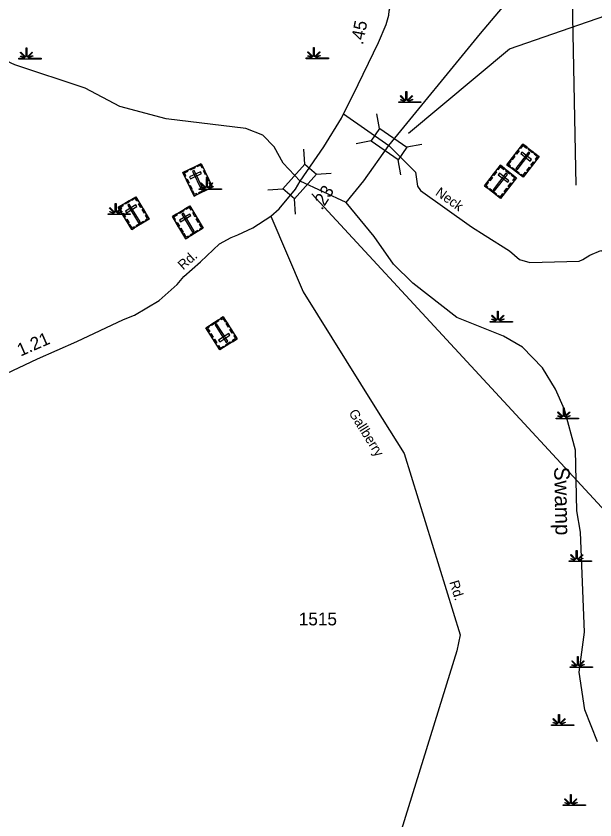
# Model space of a CAD drawing. Extents: x 2532689 to 2764727, y 536648 to 732970.
# Drawn here: x 2588671 to 2594321, y 690628 to 698470 of the extents above; entities that cross this region are included whole.
import ezdxf

# ---------------------------------------------------------------- set-up
doc = ezdxf.new("R2010")
doc.units = 0
for name, color, linetype in [('Exist Cultural Cemetery CELL', 7, 'Continuous'), ('Exist Hydrographic Creek Single Shore', 7, 'Continuous'), ('Exist Hydrographic Swamp CELL', 7, 'Continuous'), ('Exist Hydrographic Swamp Label', 7, 'Continuous'), ('Exist Road Secondary Mileage Hundredths English Label', 7, 'Continuous'), ('Exist Road Secondary Structure Standard Bridge CELL', 7, 'Continuous'), ('Exist Road Secondary Structure Standard Bridge Number Label', 7, 'Continuous'), ('Exist Road Secondary Type 51 Attributed', 7, 'Continuous'), ('Exist Road Secondary Type 51 Label', 7, 'Continuous'), ('Exist Road Secondary Type 51 Number Label', 7, 'Continuous'), ('Map Preparation Longitude Latitude Lines', 7, 'Continuous')]:
    doc.layers.add(name, color=color, linetype=linetype)

msp = doc.modelspace()

# ---------------------------------------------------------------- linework, layer by layer
at = {"layer": 'Exist Cultural Cemetery CELL'}
for points in [[(2593618.1, 697221.8), (2593775.6, 697100.1), (2593619.8, 696898.6), (2593462.3, 697020.4)], [(2593591.6, 697187.6), (2593600.5, 697180.6), (2593620.2, 697206.1), (2593652.3, 697181.3), (2593659.1, 697190.1), (2593618.1, 697221.8)], [(2593546.2, 697128.9), (2593572.7, 697163.2), (2593581.7, 697156.2), (2593555.2, 697121.9)], [(2593686.4, 697132), (2593671.6, 697143.4), (2593547.6, 696983), (2593562.4, 696971.5)], [(2593608.7, 697143), (2593597.3, 697128.3), (2593690.5, 697056.3), (2593701.9, 697071)], [(2593676.6, 697176.5), (2593717.6, 697144.8), (2593710.7, 697135.8), (2593669.7, 697167.5)], [(2593488.5, 697000.2), (2593495.6, 697009.3), (2593478.1, 697022.7), (2593502.9, 697054.7), (2593494.1, 697061.5), (2593462.3, 697020.5)], [(2593505.1, 697075.7), (2593531.6, 697110), (2593540.6, 697103), (2593514.1, 697068.8)], [(2593749.1, 697065.7), (2593740.1, 697072.7), (2593759.8, 697098.1), (2593727.7, 697122.9), (2593734.5, 697131.7), (2593775.6, 697100)], [(2590299.4, 696944.7), (2590479.1, 697030.4), (2590588.6, 696800.5), (2590408.9, 696714.9)], [(2590366.2, 696976.6), (2590413, 696998.9), (2590417.9, 696988.6), (2590371.1, 696966.3)], [(2590497.8, 696991.3), (2590487.6, 696986.4), (2590473.7, 697015.4), (2590437.1, 696998), (2590432.3, 697008), (2590479.2, 697030.4)], [(2593397.8, 697015.1), (2593555.3, 696893.4), (2593399.6, 696691.9), (2593242.1, 696813.6)], [(2593371.3, 696980.8), (2593380.3, 696973.9), (2593400, 696999.4), (2593432.1, 696974.6), (2593438.9, 696983.4), (2593397.8, 697015.1)], [(2593514.8, 696994.3), (2593581.9, 696942.4), (2593575, 696933.4), (2593507.8, 696985.3)], [(2593655, 696962.8), (2593681.5, 696997), (2593690.5, 696990.1), (2593664.1, 696955.8)], [(2593695.4, 697014.9), (2593721.9, 697049.2), (2593730.9, 697042.2), (2593704.4, 697007.9)], [(2590318, 696905.6), (2590328.2, 696910.5), (2590314.4, 696939.6), (2590351, 696957), (2590346.2, 696967.1), (2590299.4, 696944.7)], [(2590365.5, 696900.8), (2590373.5, 696884), (2590479.8, 696934.6), (2590471.8, 696951.5)], [(2590410.4, 696965.2), (2590393.5, 696957.1), (2590480.8, 696774.1), (2590497.6, 696782.1)], [(2590518.9, 696920.4), (2590500.3, 696959.5), (2590510.6, 696964.4), (2590529.2, 696925.3)], [(2590547.3, 696860.9), (2590528.6, 696900), (2590538.9, 696904.9), (2590557.5, 696865.8)], [(2593326, 696922.2), (2593352.5, 696956.4), (2593361.5, 696949.5), (2593335, 696915.2)], [(2593466.2, 696925.3), (2593451.4, 696936.7), (2593327.4, 696776.2), (2593342.1, 696764.8)], [(2593388.5, 696936.3), (2593377.1, 696921.5), (2593470.2, 696849.5), (2593481.6, 696864.3)], [(2593456.4, 696969.8), (2593497.4, 696938.1), (2593490.4, 696929.1), (2593449.4, 696960.8)], [(2593528.9, 696859), (2593519.9, 696865.9), (2593539.6, 696891.4), (2593507.5, 696916.2), (2593514.3, 696925), (2593555.4, 696893.3)], [(2593593.6, 696918.9), (2593600.7, 696928), (2593618.1, 696914.5), (2593642.8, 696946.5), (2593651.6, 696939.7), (2593619.8, 696898.6)], [(2590349.9, 696838.7), (2590331.2, 696877.8), (2590341.5, 696882.7), (2590360.2, 696843.6)], [(2590558.7, 696786.3), (2590553.8, 696796.6), (2590573.6, 696806.1), (2590556.2, 696842.6), (2590566.3, 696847.4), (2590588.6, 696800.5)], [(2593268.3, 696793.5), (2593275.3, 696802.5), (2593257.9, 696816), (2593282.6, 696848), (2593273.8, 696854.8), (2593242.1, 696813.7)], [(2593284.8, 696869), (2593311.3, 696903.3), (2593320.3, 696896.3), (2593293.9, 696862)], [(2593475.2, 696808.2), (2593501.6, 696842.4), (2593510.7, 696835.5), (2593484.2, 696801.2)], [(2590378.8, 696778), (2590360.1, 696817.1), (2590370.4, 696822), (2590389.1, 696782.9)], [(2590438.7, 696729.1), (2590433.8, 696739.5), (2590413.9, 696730), (2590396.6, 696766.5), (2590386.5, 696761.7), (2590408.8, 696714.9)], [(2590455.8, 696749.9), (2590532.4, 696786.4), (2590537.3, 696776.2), (2590460.7, 696739.6)], [(2593294.6, 696787.6), (2593361.7, 696735.7), (2593354.7, 696726.7), (2593287.6, 696778.6)], [(2593434.8, 696756), (2593461.3, 696790.3), (2593470.3, 696783.3), (2593443.8, 696749.1)], [(2589668.3, 696605.3), (2589838.6, 696708.3), (2589970.4, 696490.4), (2589800, 696387.4)], [(2589731.7, 696643.6), (2589776, 696670.4), (2589781.9, 696660.6), (2589737.6, 696633.8)], [(2589861.1, 696671.2), (2589851.4, 696665.3), (2589834.8, 696692.9), (2589800.1, 696671.9), (2589794.3, 696681.4), (2589838.7, 696708.3)], [(2593373.4, 696712.2), (2593380.4, 696721.2), (2593397.8, 696707.8), (2593422.5, 696739.8), (2593431.4, 696733), (2593399.6, 696691.9)], [(2589690.7, 696568.2), (2589700.4, 696574.1), (2589683.7, 696601.6), (2589718.4, 696622.6), (2589712.7, 696632.1), (2589668.3, 696605.3)], [(2589738.4, 696568.2), (2589748.1, 696552.2), (2589848.8, 696613.1), (2589839.2, 696629.1)], [(2589776.7, 696636.6), (2589760.7, 696626.9), (2589865.6, 696453.4), (2589881.6, 696463.1)], [(2589889.2, 696602.8), (2589866.8, 696639.8), (2589876.5, 696645.7), (2589898.9, 696608.6)], [(2590196.5, 696515.4), (2590366.9, 696618.3), (2590498.6, 696400.4), (2590328.2, 696297.4)], [(2590389.4, 696581.3), (2590379.6, 696575.4), (2590363, 696602.9), (2590328.3, 696582), (2590322.5, 696591.5), (2590366.9, 696618.3)], [(2589729, 696504.7), (2589706.6, 696541.8), (2589716.3, 696547.7), (2589738.8, 696510.6)], [(2589923.2, 696546.3), (2589900.8, 696583.4), (2589910.6, 696589.3), (2589933, 696552.2)], [(2589942, 696473.2), (2589936.1, 696483), (2589954.9, 696494.4), (2589934, 696529), (2589943.5, 696534.8), (2589970.4, 696490.4)], [(2590218.9, 696478.3), (2590228.6, 696484.1), (2590211.9, 696511.7), (2590246.7, 696532.7), (2590240.9, 696542.2), (2590196.5, 696515.4)], [(2590259.9, 696553.6), (2590304.2, 696580.5), (2590310.1, 696570.7), (2590265.8, 696543.9)], [(2590266.6, 696478.2), (2590276.3, 696462.2), (2590377, 696523.1), (2590367.4, 696539.1)], [(2590304.9, 696546.7), (2590289, 696537), (2590393.9, 696363.5), (2590409.8, 696373.1)], [(2590417.4, 696512.8), (2590395, 696549.9), (2590404.7, 696555.8), (2590427.1, 696518.7)], [(2589763.8, 696447.2), (2589741.4, 696484.3), (2589751.1, 696490.2), (2589773.5, 696453.1)], [(2589828.3, 696404.5), (2589822.3, 696414.4), (2589803.5, 696403), (2589782.6, 696437.6), (2589773.1, 696431.8), (2589799.9, 696387.4)], [(2589843.2, 696426.9), (2589915.8, 696470.8), (2589921.7, 696461.1), (2589849.1, 696417.2)], [(2590257.2, 696414.8), (2590234.8, 696451.9), (2590244.6, 696457.8), (2590267, 696420.7)], [(2590451.5, 696456.4), (2590429.1, 696493.5), (2590438.8, 696499.3), (2590461.2, 696462.3)], [(2590470.2, 696383.3), (2590464.3, 696393.1), (2590483.1, 696404.5), (2590462.2, 696439.1), (2590471.7, 696444.8), (2590498.6, 696400.4)], [(2590292, 696357.3), (2590269.6, 696394.3), (2590279.3, 696400.2), (2590301.7, 696363.2)], [(2590371.4, 696337), (2590444.1, 696380.9), (2590450, 696371.1), (2590377.3, 696327.2)], [(2590356.5, 696314.6), (2590350.5, 696324.4), (2590331.7, 696313), (2590310.8, 696347.6), (2590301.3, 696341.9), (2590328.1, 696297.4)], [(2590828.9, 695320.2), (2590660.3, 695214.4), (2590525, 695430.1), (2590693.6, 695535.9)], [(2590651.1, 695495.7), (2590579.2, 695450.6), (2590573.1, 695460.2), (2590645, 695505.3)], [(2590665.7, 695518.3), (2590671.8, 695508.6), (2590690.4, 695520.2), (2590711.9, 695486), (2590721.3, 695491.9), (2590693.7, 695535.9)], [(2590553, 695447.7), (2590559.1, 695438), (2590540.5, 695426.3), (2590562, 695392.1), (2590552.6, 695386.2), (2590525, 695430.1)], [(2590721, 695287.1), (2590736.8, 695297), (2590629.1, 695468.8), (2590613.3, 695458.9)], [(2590730.8, 695476.7), (2590753.8, 695440), (2590744.2, 695433.9), (2590721.2, 695470.6)], [(2590766.5, 695419.7), (2590789.5, 695383), (2590779.9, 695377), (2590756.9, 695413.7)], [(2590573, 695375), (2590596, 695338.3), (2590586.4, 695332.2), (2590563.4, 695368.9)], [(2590758.2, 695356.2), (2590748.3, 695372), (2590648.5, 695309.4), (2590658.4, 695293.6)], [(2590805.9, 695356.9), (2590796.3, 695350.9), (2590813.4, 695323.6), (2590779, 695302), (2590784.9, 695292.6), (2590828.9, 695320.2)], [(2590608, 695319.1), (2590631, 695282.4), (2590621.4, 695276.3), (2590598.4, 695313)], [(2590637.2, 695251.1), (2590646.8, 695257.1), (2590663.9, 695229.9), (2590698.2, 695251.4), (2590704.1, 695242), (2590660.2, 695214.4)], [(2590766.2, 695280.8), (2590722.2, 695253.3), (2590716.2, 695263), (2590760.1, 695290.5)]]:
    msp.add_lwpolyline(points, close=True, dxfattribs=at)
at = {"layer": 'Exist Hydrographic Creek Single Shore'}
for points in [[(2591893.8, 696651.3), (2592064.9, 696863.5), (2592309, 697208.8), (2593203.7, 698300), (2593561.7, 698724.9), (2593758.8, 698877.4), (2593986.8, 699165.7), (2594184.9, 699318.2)], [(2591893.8, 696651.3), (2591443.8, 696860.6), (2591277.8, 697036.8), (2591190.7, 697194.1), (2591080.8, 697307.9), (2590912.8, 697373.3), (2590135.7, 697466.5), (2589683.8, 697589.4), (2589346.7, 697766.1), (2588658.7, 697994.3), (2588179.7, 698211.3)], [(2594344.6, 691389.1), (2594223.8, 691702.7), (2594166.8, 692068.1), (2594217.9, 692460.8), (2594181.8, 693434.6), (2594144.9, 693643.2), (2594132.8, 694233.7), (2594024.9, 694633.1), (2593937.8, 694829.9), (2593808.8, 695038.1), (2593612.8, 695240.3), (2593427.8, 695347.7), (2592973.8, 695529.5), (2592542.8, 695863.3), (2592355.8, 696049.5), (2592166.7, 696320.9), (2591893.8, 696651.3)]]:
    msp.add_lwpolyline(points, dxfattribs=at)
at = {"layer": 'Exist Hydrographic Swamp CELL'}
for points in [[(2588697.8, 698058.6), (2588750.4, 698058.6), (2588752.4, 698062.2), (2588714.2, 698077.1), (2588717.1, 698082.3), (2588754.8, 698066.5), (2588756.4, 698069.4), (2588712, 698113.9), (2588717.1, 698119.1), (2588762.4, 698073.6), (2588768.7, 698076), (2588768.7, 698159.1), (2588776, 698159.1), (2588775.9, 698076), (2588782.3, 698073.6), (2588827.6, 698119.1), (2588832.7, 698113.9), (2588788.3, 698069.4), (2588790.3, 698065.8), (2588831.2, 698084.4), (2588833.6, 698079.4), (2588792.6, 698061.5), (2588794.3, 698058.6), (2588915.3, 698058.6), (2588915.3, 698051.4), (2588697.8, 698051.4)], [(2591503, 698061.8), (2591555.6, 698061.8), (2591557.6, 698065.4), (2591519.3, 698080.3), (2591522.2, 698085.5), (2591560, 698069.7), (2591561.6, 698072.6), (2591517.1, 698117.1), (2591522.3, 698122.3), (2591567.6, 698076.8), (2591573.9, 698079.2), (2591573.9, 698162.3), (2591581.1, 698162.3), (2591581.1, 698079.2), (2591587.4, 698076.8), (2591632.8, 698122.3), (2591637.9, 698117.1), (2591593.5, 698072.6), (2591595.5, 698069), (2591636.3, 698087.6), (2591638.8, 698082.6), (2591597.8, 698064.7), (2591599.4, 698061.8), (2591720.5, 698061.8), (2591720.5, 698054.6), (2591503, 698054.6)], [(2592405.9, 697633.7), (2592458.5, 697633.8), (2592460.5, 697637.4), (2592422.3, 697652.3), (2592425.2, 697657.5), (2592462.9, 697641.7), (2592464.5, 697644.6), (2592420.1, 697689.1), (2592425.2, 697694.3), (2592470.5, 697648.8), (2592476.8, 697651.2), (2592476.8, 697734.2), (2592484.1, 697734.2), (2592484, 697651.2), (2592490.4, 697648.8), (2592535.7, 697694.3), (2592540.8, 697689.1), (2592496.4, 697644.6), (2592498.4, 697641), (2592539.3, 697659.6), (2592541.7, 697654.6), (2592500.7, 697636.7), (2592502.4, 697633.8), (2592623.4, 697633.7), (2592623.4, 697626.6), (2592405.9, 697626.6)], [(2590458.2, 696784.1), (2590510.8, 696784.2), (2590512.8, 696787.8), (2590474.6, 696802.6), (2590477.5, 696807.8), (2590515.2, 696792.1), (2590516.8, 696795), (2590472.4, 696839.5), (2590477.5, 696844.6), (2590522.8, 696799.1), (2590529.1, 696801.5), (2590529.1, 696884.6), (2590536.4, 696884.6), (2590536.3, 696801.5), (2590542.7, 696799.1), (2590588, 696844.6), (2590593.1, 696839.5), (2590548.7, 696795), (2590550.7, 696791.4), (2590591.6, 696810), (2590594, 696804.9), (2590553.1, 696787.1), (2590554.7, 696784.2), (2590675.7, 696784.1), (2590675.7, 696777), (2590458.2, 696777)], [(2589568.6, 696541), (2589621.2, 696541), (2589623.2, 696544.6), (2589585, 696559.5), (2589587.9, 696564.7), (2589625.6, 696548.9), (2589627.2, 696551.8), (2589582.7, 696596.3), (2589587.9, 696601.5), (2589633.2, 696556), (2589639.5, 696558.4), (2589639.5, 696641.5), (2589646.7, 696641.5), (2589646.7, 696558.4), (2589653, 696556), (2589698.4, 696601.5), (2589703.5, 696596.3), (2589659.1, 696551.8), (2589661.1, 696548.2), (2589702, 696566.8), (2589704.4, 696561.8), (2589663.4, 696544), (2589665, 696541), (2589786.1, 696541), (2589786.1, 696533.9), (2589568.6, 696533.9)], [(2593298.2, 695491.5), (2593350.8, 695491.6), (2593352.8, 695495.2), (2593314.6, 695510), (2593317.5, 695515.2), (2593355.2, 695499.4), (2593356.8, 695502.3), (2593312.4, 695546.9), (2593317.5, 695552), (2593362.8, 695506.5), (2593369.1, 695508.9), (2593369.1, 695592), (2593376.4, 695592), (2593376.3, 695508.9), (2593382.7, 695506.5), (2593428, 695552), (2593433.1, 695546.9), (2593388.7, 695502.3), (2593390.7, 695498.7), (2593431.6, 695517.3), (2593434, 695512.3), (2593393, 695494.5), (2593394.7, 695491.6), (2593515.7, 695491.5), (2593515.7, 695484.4), (2593298.2, 695484.4)], [(2593942, 694548.1), (2593994.6, 694548.1), (2593996.6, 694551.7), (2593958.4, 694566.6), (2593961.3, 694571.8), (2593999, 694556), (2594000.6, 694558.9), (2593956.2, 694603.5), (2593961.3, 694608.6), (2594006.6, 694563.1), (2594012.9, 694565.5), (2594012.9, 694648.6), (2594020.2, 694648.6), (2594020.1, 694565.5), (2594026.5, 694563.1), (2594071.8, 694608.6), (2594076.9, 694603.5), (2594032.5, 694558.9), (2594034.5, 694555.3), (2594075.4, 694573.9), (2594077.8, 694568.9), (2594036.8, 694551.1), (2594038.5, 694548.1), (2594159.5, 694548.1), (2594159.5, 694541), (2593942, 694541)], [(2594068.4, 693156), (2594121.1, 693156), (2594123.1, 693159.6), (2594084.8, 693174.5), (2594087.7, 693179.7), (2594125.5, 693163.9), (2594127.1, 693166.8), (2594082.6, 693211.3), (2594087.8, 693216.5), (2594133, 693171), (2594139.4, 693173.4), (2594139.4, 693256.5), (2594146.6, 693256.5), (2594146.6, 693173.4), (2594152.9, 693171), (2594198.2, 693216.5), (2594203.4, 693211.3), (2594158.9, 693166.8), (2594160.9, 693163.2), (2594201.8, 693181.8), (2594204.3, 693176.8), (2594163.3, 693159), (2594164.9, 693156), (2594286, 693156), (2594286, 693148.9), (2594068.4, 693148.9)], [(2594079.9, 692120.5), (2594132.6, 692120.6), (2594134.6, 692124.2), (2594096.3, 692139), (2594099.2, 692144.2), (2594137, 692128.5), (2594138.6, 692131.3), (2594094.1, 692175.9), (2594099.3, 692181), (2594144.5, 692135.5), (2594150.9, 692137.9), (2594150.9, 692221), (2594158.1, 692221), (2594158.1, 692137.9), (2594164.4, 692135.5), (2594209.7, 692181), (2594214.9, 692175.9), (2594170.4, 692131.3), (2594172.4, 692127.7), (2594213.3, 692146.3), (2594215.8, 692141.3), (2594174.8, 692123.5), (2594176.4, 692120.6), (2594297.4, 692120.5), (2594297.4, 692113.4), (2594079.9, 692113.4)], [(2593896, 691556.8), (2593948.6, 691556.8), (2593950.6, 691560.4), (2593912.4, 691575.3), (2593915.3, 691580.5), (2593953, 691564.7), (2593954.6, 691567.6), (2593910.2, 691612.1), (2593915.3, 691617.3), (2593960.6, 691571.8), (2593966.9, 691574.2), (2593966.9, 691657.3), (2593974.2, 691657.3), (2593974.1, 691574.2), (2593980.5, 691571.8), (2594025.8, 691617.3), (2594030.9, 691612.1), (2593986.5, 691567.6), (2593988.5, 691564), (2594029.4, 691582.6), (2594031.8, 691577.6), (2593990.8, 691559.8), (2593992.5, 691556.8), (2594113.5, 691556.8), (2594113.5, 691549.7), (2593896, 691549.7)], [(2594011, 690774.4), (2594063.6, 690774.5), (2594065.6, 690778.1), (2594027.3, 690792.9), (2594030.2, 690798.1), (2594068, 690782.4), (2594069.6, 690785.3), (2594025.1, 690829.8), (2594030.3, 690834.9), (2594075.6, 690789.4), (2594081.9, 690791.8), (2594081.9, 690874.9), (2594089.1, 690874.9), (2594089.1, 690791.8), (2594095.4, 690789.4), (2594140.8, 690834.9), (2594145.9, 690829.8), (2594101.5, 690785.3), (2594103.5, 690781.7), (2594144.3, 690800.3), (2594146.8, 690795.2), (2594105.8, 690777.4), (2594107.4, 690774.5), (2594228.5, 690774.4), (2594228.5, 690767.3), (2594011, 690767.3)]]:
    msp.add_lwpolyline(points, close=True, dxfattribs=at)
at = {"layer": 'Exist Road Secondary Structure Standard Bridge CELL'}
for p, q in [((2592220, 697372.5), (2592193.8, 697517.2)), ((2592136.1, 697251.6), (2591991.4, 697225.4)), ((2591490.3, 697026.3), (2591481.3, 697173.2)), ((2592631.1, 697217.1), (2592486.3, 697191)), ((2592426.7, 696922.5), (2592400.5, 697067.3)), ((2591600.6, 696928.9), (2591747.4, 696937.9)), ((2591129.5, 696776.3), (2591276.4, 696785.3)), ((2591398.2, 696538.8), (2591389.2, 696685.7))]:
    msp.add_line(p, q, dxfattribs=at)
for points in [[(2592400.5, 697067.3), (2592135.7, 697251), (2592221.6, 697374.7), (2592486.3, 697191)], [(2591276.4, 696785.3), (2591489.8, 697026.8), (2591602.6, 696927.1), (2591389.2, 696685.7)]]:
    msp.add_lwpolyline(points, close=True, dxfattribs=at)
at = {"layer": 'Exist Road Secondary Structure Standard Bridge Number Label'}
msp.add_line((2591558.6, 696735.3), (2597111.4, 690725.4), dxfattribs=at)
msp.add_lwpolyline([(2592501.1, 697328.7), (2593486.7, 698151.7), (2598083.9, 699743.1)], dxfattribs=at)
at = {"layer": 'Exist Road Secondary Type 51 Attributed'}
for points in [[(2591865.5, 697517.2), (2591962.1, 697701.1), (2592210, 698212.1), (2592282.6, 698389.4), (2592308.8, 698480.1), (2592312.1, 698520), (2592336.2, 698604.3), (2592340.1, 698728.6), (2592323.2, 698860.2), (2592231.9, 699136.6), (2592093.2, 699434.4), (2592051.7, 699513.2), (2591991.6, 699604), (2591925.3, 699686.2), (2591913.9, 699696.8)], [(2591443.8, 696860.6), (2591674, 697195.3), (2591846.5, 697474.8), (2591865.5, 697517.2)], [(2591865.5, 697517.2), (2592309, 697208.8)], [(2592309, 697208.8), (2592570.9, 696947), (2592589.5, 696811.1), (2592618.2, 696768), (2593115.1, 696415.5), (2593251, 696328.1), (2593486.8, 696179.6), (2593585.1, 696096.1), (2593686.3, 696066.3), (2594165.9, 696079.8), (2594201.5, 696096.1), (2594269.9, 696137.9), (2594377.1, 696182.5), (2594469.5, 696140.8), (2594630.3, 696018.7), (2594817.8, 695848.8), (2594874.4, 695664.1), (2594975.7, 695160.6), (2595032.2, 694928.2), (2595202, 694132.7), (2595380.6, 693221)], [(2591159, 696519.4), (2591239.6, 696589), (2591399.9, 696780), (2591443.8, 696860.6)], [(2585351.3, 694123.7), (2585408.9, 694134.9), (2585677.5, 694216), (2586367.9, 694411.5), (2586564.5, 694477.5), (2586703.8, 694508.1), (2587304.7, 694571.9), (2587643.8, 694612.6), (2587801.3, 694639.6), (2587879, 694667.1), (2588515.5, 694953.5), (2588880.1, 695126.6), (2589264.7, 695294.2), (2589720.5, 695511.3), (2589827.8, 695553.4), (2590068.9, 695695.8), (2590244.1, 695851.3), (2590308.6, 695928.8), (2590471.5, 696073.9), (2590656.1, 696249.5), (2590769.2, 696311.5), (2590836.4, 696336.9), (2590981.1, 696405.8), (2591159, 696519.4)], [(2591159, 696519.4), (2591472.4, 695778.7), (2592174, 694656.8), (2592459.8, 694202.9), (2593007, 692433.1), (2592972.2, 692278.4), (2591631.1, 687941.1), (2591163.5, 685771.4), (2591149.2, 685695), (2591144.6, 685622.9), (2591126.8, 685502.6), (2591118.5, 685318.4), (2591107.3, 685280.2), (2590254.4, 683377.4), (2590042.1, 683138.6)]]:
    msp.add_lwpolyline(points, dxfattribs=at)
at = {"layer": 'Map Preparation Longitude Latitude Lines'}
msp.add_lwpolyline([(2594139, 696821.2), (2594003.4, 703548.7), (2593820.8, 712610.8)], dxfattribs=at)

# ---------------------------------------------------------------- texts
at = {"layer": 'Exist Hydrographic Swamp Label'}
msp.add_text('Swamp', height=150, rotation=271.17371, dxfattribs=at).set_placement((2593922.9, 694071.4))
at = {"layer": 'Exist Road Secondary Mileage Hundredths English Label'}
for s, rotation, p in [('.45', 78.88627, (2592056.6, 698184.9)), ('.23', 57.96975, (2591656.9, 696570.7)), ('1.21', 23.54792, (2588714.9, 695147.5))]:
    msp.add_text(s, height=125, rotation=rotation, dxfattribs=at).set_placement(p)
at = {"layer": 'Exist Road Secondary Type 51 Label'}
for s, rotation, p in [('Neck', 324.64883, (2592756.8, 696730)), ('Rd.', 41.7076, (2590301.9, 695988.6)), ('Gallberry', 302.0188, (2591914, 694598.4)), ('Rd.', 287.17878, (2592899.2, 692948.4))]:
    msp.add_text(s, height=95, rotation=rotation, dxfattribs=at).set_placement(p)
at = {"layer": 'Exist Road Secondary Type 51 Number Label'}
msp.add_text('1515', height=125, dxfattribs=at).set_placement((2591430.9, 692525.7))

doc.saveas('drawing.dxf')
